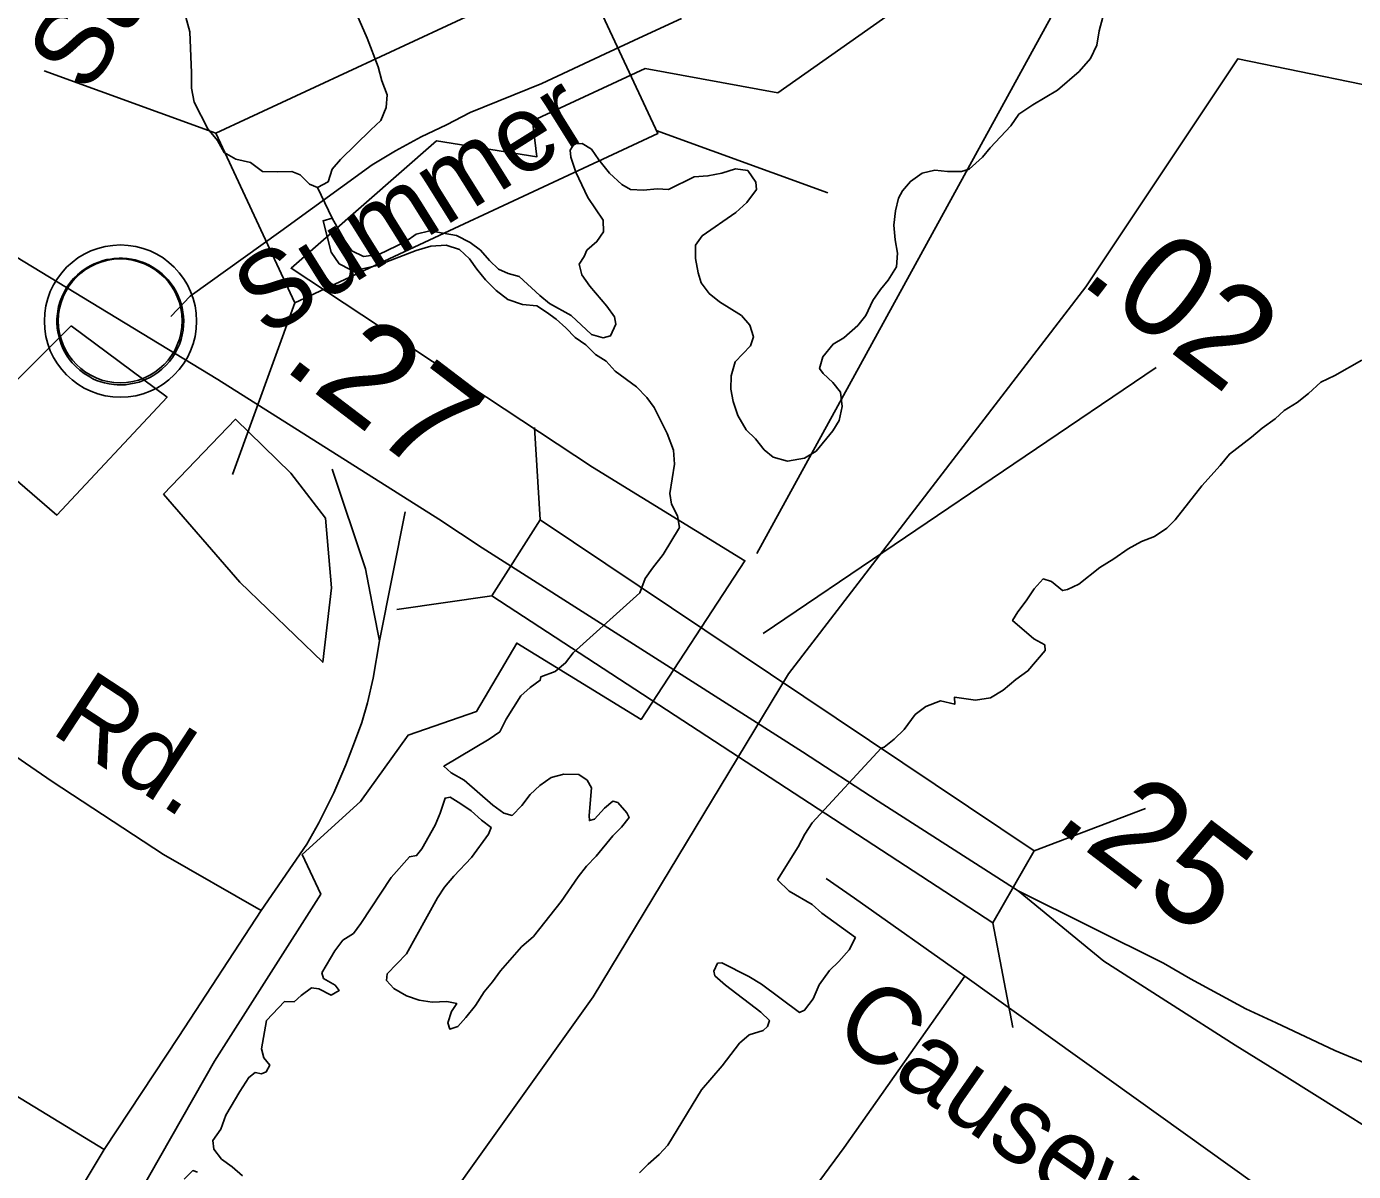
# Model space of a CAD drawing. Extents: x 2290055 to 2389491, y 66597 to 237875.
# Drawn here: x 2358099 to 2359743, y 172014 to 173433 of the extents above; entities that cross this region are included whole.
import ezdxf

# ---------------------------------------------------------------- set-up
doc = ezdxf.new("R2010")
doc.units = 0
for name, color, linetype in [('Exist Boundary Political City Limit New', 7, 'Continuous'), ('Exist Boundary Political City Limit New Hole', 7, 'Continuous'), ('Exist Civil Demographics Community CELL', 7, 'Continuous'), ('Exist Hydrographic Lake Shore', 7, 'Continuous'), ('Exist Hydrographic River Shore', 7, 'Continuous'), ('Exist Road Non-System Structure Non-Sys Other CELL', 7, 'Continuous'), ('Exist Road Non-System Type 51', 7, 'Continuous'), ('Exist Road Non-System Type 51 Label', 7, 'Continuous'), ('Exist Road Primary US Attributed', 7, 'Continuous'), ('Exist Road Primary US Mileage Hundredths English Label', 7, 'Continuous'), ('Exist Road Primary US Structure Standard Bridge CELL', 7, 'Continuous'), ('Exist Road Primary US Structure Standard Bridge Number Label', 7, 'Continuous'), ('Map Preparation Boundary City Limit Buffer Line', 7, 'Continuous')]:
    doc.layers.add(name, color=color, linetype=linetype)

msp = doc.modelspace()

# ---------------------------------------------------------------- linework, layer by layer
at = {"layer": 'Exist Boundary Political City Limit New'}
for points in [[(2360253.2, 175167), (2359482.2, 174470.3), (2359353, 174216.5), (2359288.2, 173937.8), (2359248.5, 173504.9), (2359029.8, 173350.6), (2358865.5, 173380.5), (2358726.2, 173315.8), (2358731.2, 173271), (2358607, 173290.9), (2358427, 173133.2), (2358800.5, 172886.8), (2358989, 172770.9), (2358860.5, 172574.3), (2358706.5, 172668.9), (2358656.8, 172584.3), (2358572, 172554.9), (2358513, 172472.8), (2358440.8, 172407.1), (2358463.8, 172357.8), (2358332.2, 172150.8), (2358158.2, 171845.3), (2358030.2, 171658)], [(2358285.2, 171398.3), (2358388, 171603.7), (2358591, 171936.1), (2358801.2, 172230.7), (2359043.2, 172630.9), (2359411.5, 173110.2), (2359599.8, 173392.7), (2360516.2, 173204.4), (2361180, 172493.9), (2361625.2, 172596.7), (2361873.8, 172665.1), (2362695.8, 173058.9), (2363779.2, 172981.9), (2364087.5, 173247.2), (2364597, 172656.6)]]:
    msp.add_lwpolyline(points, dxfattribs=at)
at = {"layer": 'Exist Boundary Political City Limit New Hole'}
for points in [[(2358154.8, 173061.8), (2358020.5, 172927.6), (2358136.8, 172827.4), (2358273.5, 172973.4), (2358154.8, 173061.8)], [(2358269, 172853.3), (2358363.5, 172744.3), (2358466.2, 172645.2), (2358477, 172737.1), (2358469.8, 172823.7), (2358426.5, 172879.5), (2358358, 172946.2), (2358269, 172853.3)]]:
    msp.add_lwpolyline(points, dxfattribs=at)
at = {"layer": 'Exist Civil Demographics Community CELL'}
msp.add_lwpolyline([(2358138.1, 173080.1), (2358139.1, 173085.7), (2358140.8, 173092.3), (2358143.8, 173099.5), (2358146.7, 173105.2), (2358150, 173111), (2358153.8, 173116.1), (2358157.7, 173120.5), (2358162.3, 173125.1), (2358167.9, 173129.7), (2358173.3, 173133.3), (2358178.2, 173136.2), (2358183.2, 173138.6), (2358188.7, 173140.9), (2358194.3, 173142.8), (2358198.6, 173143.9), (2358203.5, 173144.6), (2358207.6, 173145.4), (2358214, 173145.6), (2358218.4, 173145.5), (2358224.1, 173145.3), (2358229, 173144.5), (2358233.9, 173143.5), (2358238.9, 173142.1), (2358244.1, 173140.2), (2358250.7, 173137.3), (2358257, 173133.8), (2358262, 173130.2), (2358267.2, 173126.2), (2358270.5, 173123.1), (2358274.6, 173118.7), (2358278.5, 173114), (2358281.6, 173109.4), (2358284.7, 173104.4), (2358287.2, 173099.2), (2358289.2, 173094.2), (2358290.8, 173089.2), (2358292, 173084.6), (2358293.1, 173078.6), (2358293.8, 173073.9), (2358294, 173067.9), (2358293.8, 173062.1), (2358293.3, 173056.4), (2358292.3, 173050.9), (2358290.7, 173044.8), (2358288.8, 173038.9), (2358286.5, 173033.9), (2358283.4, 173027.9), (2358280.1, 173022.5), (2358276.6, 173017.8), (2358272.4, 173013.1), (2358267.1, 173008.1), (2358262.1, 173004), (2358257.1, 173000.6), (2358252.8, 172998.1), (2358245.9, 172994.8), (2358238.8, 172992.1), (2358232.8, 172990.7), (2358226.2, 172989.4), (2358221.8, 172988.9), (2358217.3, 172988.6), (2358211.7, 172988.6), (2358207.5, 172989), (2358201.8, 172989.8), (2358195.9, 172991.1), (2358191.3, 172992.4), (2358186.1, 172994.3), (2358181.6, 172996.2), (2358177.6, 172998.5), (2358170.8, 173002.6), (2358165.3, 173006.8), (2358160.3, 173011.3), (2358155.9, 173016.2), (2358152.7, 173020.1), (2358149.7, 173024.3), (2358145.6, 173031.4), (2358143.9, 173035), (2358142.2, 173039), (2358139.6, 173047.2), (2358138.1, 173054.2), (2358137.4, 173059.4), (2358137, 173065.7), (2358137, 173070.4), (2358137.5, 173076.9)], close=True, dxfattribs=at)
for centre, radius in [((2358215.7, 173067.7), 94.3), ((2358215.4, 173068), 76.7)]:
    msp.add_circle(centre, radius, dxfattribs=at)
at = {"layer": 'Exist Hydrographic Lake Shore'}
msp.add_line((2358478, 173195.1), (2358459.8, 173233.1), dxfattribs=at)
for points in [[(2358459.8, 173233.1), (2358449.8, 173237.4), (2358438.1, 173248.8), (2358427.8, 173253.2), (2358410.6, 173252.6), (2358391.8, 173253.1), (2358376.6, 173264), (2358358.6, 173268.2), (2358344.1, 173276.5), (2358335.8, 173291.6), (2358324.1, 173305.7), (2358306.8, 173338.9), (2358303.6, 173356.1), (2358303.8, 173375.3), (2358301.6, 173426), (2358291.6, 173462.4)], [(2358508.6, 173447.7), (2358521.3, 173418.2), (2358534.8, 173382.6), (2358539.3, 173365.5), (2358546.1, 173347.9), (2358544.8, 173332.2), (2358538.3, 173316), (2358525.8, 173304.8), (2358488.1, 173267.9), (2358477.8, 173256.1), (2358473.1, 173240.3), (2358459.8, 173233.1)]]:
    msp.add_lwpolyline(points, dxfattribs=at)
at = {"layer": 'Exist Hydrographic River Shore'}
for points in [[(2358894.5, 173230.7), (2358926.2, 173246.4), (2358943.2, 173247.6), (2358960.7, 173251), (2358977.5, 173256.3), (2358992.7, 173254.2), (2359002.5, 173239.9), (2359003.5, 173230.9), (2358991.5, 173214.6), (2358978, 173202.1), (2358936.2, 173173.2), (2358927.7, 173161.6), (2358928, 173145.4), (2358931.2, 173127.7), (2358935, 173115), (2358945, 173101.7), (2358957.7, 173091.7), (2358985, 173074.6), (2358995, 173062.5), (2358999.7, 173048.4), (2358996.2, 173037.2), (2358977, 173017.3), (2358972.2, 172999.8), (2358971.7, 172983.5), (2358974.5, 172968.1), (2358980.5, 172950.8), (2358990.5, 172933.1), (2359002.2, 172921.7), (2359013, 172908.2), (2359024, 172899.1), (2359041.7, 172894.4), (2359062.7, 172898.1), (2359077.2, 172906.7), (2359098, 172931.9), (2359106, 172944.4), (2359109.5, 172962.1), (2359107.5, 172979.7), (2359098, 172991.5), (2359086, 173003), (2359081.5, 173009.1), (2359085.5, 173023.4), (2359098.2, 173039.3), (2359111.7, 173047.1), (2359129, 173062.4), (2359138.7, 173074.5), (2359147.5, 173093.3), (2359157, 173106.9), (2359166.7, 173118.4), (2359177, 173134.9), (2359178, 173151.7), (2359175, 173168.3), (2359173.5, 173186.7), (2359175.5, 173204.3), (2359179.5, 173220.1), (2359184.2, 173229.1), (2359194, 173240.7), (2359208.5, 173251.1), (2359224.2, 173254.6), (2359240, 173253.1), (2359257.2, 173253.1), (2359267, 173255.9), (2359283.2, 173270.6), (2359293, 173282.5), (2359318.5, 173309.7), (2359328.2, 173324.1), (2359345.7, 173335.7), (2359376.2, 173353.8), (2359403, 173376.9), (2359417, 173392.8), (2359425, 173409.5), (2359427.7, 173427.1), (2359432.2, 173444.1)], [(2358600, 173160.5), (2358582, 173155.2), (2358533.7, 173136.5), (2358515.5, 173132.6), (2358500.2, 173131.8), (2358486.5, 173138.7), (2358476.5, 173153.1), (2358466.7, 173192.1), (2358478, 173195.1), (2358493.2, 173167.9), (2358502.2, 173154.8), (2358516.7, 173147.6), (2358535.7, 173150.1), (2358569, 173166.3), (2358582, 173175.3), (2358598.7, 173179.5), (2358631.7, 173173.7), (2358649, 173165.1), (2358661.5, 173155.5), (2358672.7, 173142.6), (2358684, 173131.9), (2358696, 173126.6), (2358709.5, 173122.9), (2358735, 173099.5), (2358747, 173089.7), (2358774, 173074.6), (2358799.2, 173051.3), (2358813.7, 173046.9), (2358822.7, 173049.4), (2358829.2, 173064), (2358827.5, 173072.8), (2358818, 173086.2), (2358797, 173111), (2358787, 173124.9), (2358784, 173138.4), (2358790.2, 173147.9), (2358793.5, 173155.4), (2358805.7, 173166.3), (2358814, 173178.1), (2358813.5, 173192.8), (2358794.5, 173220.8), (2358779.5, 173252), (2358773.5, 173270.8), (2358772.5, 173279.5), (2358777.7, 173287.3), (2358787.7, 173287.6), (2358799, 173280.7), (2358808, 173267.4), (2358821.5, 173251), (2358836.5, 173237), (2358847.5, 173230.8), (2358863.5, 173229.7), (2358880.5, 173231.7), (2358894.5, 173230.7)], [(2358663, 172449.6), (2358675, 172440.4), (2358671.5, 172432.1), (2358650.5, 172403.4), (2358628.5, 172380.1), (2358617.2, 172366.5), (2358608.5, 172353.3), (2358570, 172284), (2358546, 172259), (2358545.2, 172250.9), (2358554.2, 172240.8), (2358570, 172231.8), (2358585.7, 172226.7), (2358601.7, 172224.1), (2358620, 172224.8), (2358632.2, 172222.4), (2358625.7, 172212.6), (2358621, 172198.6), (2358623.5, 172190.8), (2358633.5, 172193.9), (2358643.5, 172205.2), (2358655.5, 172220), (2358666, 172237), (2358676.5, 172249.4), (2358686.5, 172263), (2358712.5, 172292.6), (2358727.2, 172305.5), (2358761.5, 172348.8), (2358782.7, 172379.2), (2358793, 172392.4), (2358805, 172404.8), (2358825.7, 172430.2), (2358836.2, 172441), (2358845.7, 172452.7), (2358843, 172458.6), (2358831.5, 172471.4), (2358825.7, 172473), (2358815.2, 172464.5), (2358803, 172450.9), (2358796.5, 172449.1), (2358796.2, 172455.2), (2358799, 172489.4), (2358793.7, 172498.9), (2358783.5, 172505.9), (2358765, 172506.5), (2358749.2, 172502.2), (2358735, 172492.4), (2358723.2, 172481.3), (2358713, 172467.6), (2358701, 172455.4), (2358690.5, 172458), (2358677, 172468.1), (2358641.2, 172499.1), (2358625.2, 172508), (2358616, 172516.4), (2358672.2, 172549.7), (2358685.5, 172558.8), (2358693.5, 172574.5), (2358711.7, 172603.5), (2358723, 172613.7), (2358735.7, 172622.9), (2358736.2, 172626.9), (2358754, 172633.6), (2358767, 172644.2), (2358776.5, 172656.6), (2358859, 172731), (2358865.7, 172748.9), (2358874.5, 172761.7), (2358888, 172778.5), (2358908, 172811.9), (2358905.5, 172826.4), (2358898.2, 172840.8), (2358896, 172854), (2358901.7, 172890.4), (2358900.5, 172908), (2358893, 172928.5), (2358876.7, 172960.8), (2358867.5, 172973.1), (2358855, 172986.2), (2358828.2, 173005.6), (2358817.2, 173018), (2358804, 173026.4), (2358792, 173038.4), (2358778.7, 173047.6), (2358767.2, 173059.3), (2358755.5, 173070), (2358743.5, 173078.8), (2358731.2, 173086.6), (2358713.5, 173088.1), (2358695.5, 173094.6), (2358681, 173105.8), (2358668, 173118.7), (2358657, 173132.1), (2358648, 173144.7), (2358635.5, 173156.6), (2358619, 173161.8), (2358600, 173160.5)], [(2358965, 172245.1), (2358951.7, 172256.7), (2358950.5, 172262.6), (2358955.2, 172272.2), (2358960.7, 172272.9), (2358994, 172255.7), (2359009.7, 172246.2), (2359056.5, 172211.4), (2359063, 172214.2), (2359073.7, 172228.2), (2359081.2, 172245.6), (2359094, 172263.4), (2359105.5, 172274.4), (2359118.2, 172289), (2359126, 172304), (2359084.5, 172334.4), (2359072.2, 172345.2), (2359044, 172361.6), (2359029.5, 172375.4), (2359055.2, 172416.3), (2359063.5, 172432.2), (2359072.2, 172446.3), (2359158, 172538.9), (2359161.7, 172540), (2359174, 172550), (2359186.2, 172561.8), (2359200, 172580.6), (2359213.2, 172590.3), (2359231.2, 172597.2), (2359249, 172593), (2359248.7, 172601.9), (2359274.7, 172598.1), (2359293.2, 172600.9), (2359309, 172610.5), (2359324.7, 172623.7), (2359339.7, 172634.4), (2359361, 172659.7), (2359360.5, 172666.5), (2359347, 172674), (2359320.7, 172696.7), (2359327.2, 172707.5), (2359337.5, 172721.1), (2359347.5, 172736.1), (2359358.7, 172748.3), (2359368.7, 172745), (2359382.5, 172734), (2359388.5, 172735.2), (2359402.7, 172742), (2359428.7, 172762.4), (2359446.2, 172773.2), (2359463.7, 172785.6), (2359480.2, 172794.8), (2359496.5, 172800.9), (2359511.5, 172811.1), (2359522, 172821.7), (2359555.2, 172863.6), (2359577.7, 172888.7), (2359589.2, 172902.9), (2359616.7, 172923.9), (2359629.7, 172935), (2359646, 172946.6), (2359657, 172956.9), (2359673, 172966.9), (2359687, 172978.1), (2359702.5, 172992.1), (2359719.7, 173000.4), (2359753, 173019.2)], [(2358366.7, 172009), (2358354, 172020.3), (2358341, 172029.6), (2358331.2, 172042.1), (2358330, 172052.9), (2358340.2, 172066.9), (2358346, 172084.2), (2358363.5, 172113.6), (2358374.7, 172130.9), (2358382.7, 172136.8), (2358390.2, 172135.4), (2358396.2, 172137.6), (2358400.5, 172146.1), (2358393.2, 172155.2), (2358390.2, 172166.1), (2358396.7, 172201.3), (2358419, 172225), (2358430.7, 172224.6), (2358439.7, 172232.5), (2358452.2, 172241.8), (2358461.2, 172240.7), (2358476.5, 172232.9), (2358486.7, 172238.6), (2358481.5, 172245.1), (2358467, 172253.5), (2358465, 172260.6), (2358481.2, 172287.7), (2358491.2, 172300.7), (2358504.5, 172309.2), (2358513.5, 172321.4), (2358551, 172378.4), (2358573.5, 172404.3), (2358582.5, 172405.6), (2358589, 172414.1), (2358605.5, 172443.3), (2358611.5, 172458), (2358617.7, 172476.8), (2358624.2, 172477.8), (2358637.2, 172469.9), (2358650, 172460.9), (2358663, 172449.6)], [(2358965, 172245.1), (2359009, 172211.8), (2359019.5, 172201.4), (2359017, 172194.1), (2359011.7, 172188.9), (2358994.5, 172183.7), (2358982.5, 172173.4), (2358961, 172145.3), (2358935.5, 172115.5), (2358893.5, 172047.1), (2358882.7, 172035.3), (2358869.2, 172023.5), (2358858.7, 172012.7)], [(2358294.7, 172004.8), (2358305.5, 172015.4), (2358311, 172013.3)]]:
    msp.add_lwpolyline(points, dxfattribs=at)
at = {"layer": 'Exist Road Non-System Structure Non-Sys Other CELL'}
for p, q in [((2358121.2, 173377.8), (2358333.9, 173300.4)), ((2358879.3, 173303.8), (2359092, 173226.4)), ((2358354.4, 172877.8), (2358431.8, 173090.5))]:
    msp.add_line(p, q, dxfattribs=at)
msp.add_lwpolyline([(2358333.9, 173300.4), (2358783.2, 173509.9), (2358881.1, 173300), (2358431.8, 173090.5)], close=True, dxfattribs=at)
at = {"layer": 'Exist Road Non-System Type 51'}
for p, q in [((2359089.8, 172377.4), (2359124.7, 172352.7)), ((2359124.7, 172352.7), (2359261.3, 172256.2))]:
    msp.add_line(p, q, dxfattribs=at)
for points in [[(2358910.4, 173442.6), (2358863, 173420.7), (2358816, 173398.8), (2358737.4, 173361.9), (2358648.9, 173326.2), (2358619.3, 173310.9), (2358588, 173295.9), (2358556.5, 173278.6), (2358527.4, 173261.3), (2358414.4, 173179.1), (2358302.2, 173098.4), (2358278.1, 173073.4)], [(2358477.9, 172884.5), (2358519.3, 172760.8), (2358529.2, 172709.3), (2358536.6, 172671.6)], [(2358568.2, 172831.4), (2358536.6, 172671.6), (2358528.6, 172625.3), (2358521.6, 172594.8), (2358514.7, 172570.6), (2358505.5, 172546.3), (2358494.8, 172517.9), (2358480.1, 172483.2), (2358461.5, 172446.4), (2358446.5, 172419.9), (2358390, 172337.5)], [(2357119.2, 172693.5), (2357297.6, 172588.3), (2357619.4, 172393), (2358195.6, 172041.7)], [(2358059.4, 172546.6), (2358131.3, 172497.3), (2358269.1, 172406.9), (2358390, 172337.5)], [(2357873.6, 171575), (2357968.7, 171654.6), (2357993.3, 171687.7), (2358015.5, 171732.6), (2358043.8, 171779.6), (2358069.9, 171824.7), (2358096.2, 171873.9), (2358127.8, 171929), (2358195.6, 172041.7), (2358287.9, 172181.5), (2358390, 172337.5)], [(2359261.3, 172256.2), (2359111.9, 172044.1), (2358959.9, 171837.9)], [(2359261.3, 172256.2), (2359473.5, 172104.4), (2359648.4, 171979.4)]]:
    msp.add_lwpolyline(points, dxfattribs=at)
at = {"layer": 'Exist Road Primary US Attributed'}
for points in [[(2357679.4, 173396), (2357740.9, 173356.9), (2358336.4, 172995.5), (2358610.2, 172822.3), (2358663.6, 172786.9), (2358842.2, 172673.2), (2358923.6, 172621.2), (2359060.3, 172534.2), (2359154.2, 172473), (2359327.6, 172362)], [(2359865.6, 172104.7), (2359793.6, 172132.2), (2359751.7, 172150.9), (2359719.7, 172164.3), (2359647.2, 172198.3), (2359609.7, 172216), (2359541.1, 172253), (2359507.6, 172272.3), (2359327.6, 172362)], [(2359327.6, 172362), (2359433.6, 172274.7), (2359596.4, 172170.7), (2359657, 172133.2), (2359835.1, 172021.7)]]:
    msp.add_lwpolyline(points, dxfattribs=at)
at = {"layer": 'Exist Road Primary US Mileage Hundredths English Label'}
msp.add_line((2359011.6, 172680.7), (2359498.5, 173010.1), dxfattribs=at)
at = {"layer": 'Exist Road Primary US Structure Standard Bridge CELL'}
for p, q in [((2358735.5, 172821.4), (2358728.5, 172935.9)), ((2358675.7, 172727.2), (2358557.9, 172710.4)), ((2359347.5, 172411.6), (2359485.4, 172464.1)), ((2359296, 172322.2), (2359320.8, 172192.8))]:
    msp.add_line(p, q, dxfattribs=at)
msp.add_lwpolyline([(2358735.5, 172821.4), (2358675.7, 172727.2), (2359296, 172322.2), (2359347.5, 172411.6)], close=True, dxfattribs=at)
at = {"layer": 'Exist Road Primary US Structure Standard Bridge Number Label'}
msp.add_line((2359003.9, 172779.8), (2359670.7, 173995.8), dxfattribs=at)
at = {"layer": 'Map Preparation Boundary City Limit Buffer Line'}
for points in [[(2360253.2, 175167), (2359482.2, 174470.3), (2359353, 174216.5), (2359288.2, 173937.8), (2359248.5, 173504.9), (2359029.8, 173350.6), (2358865.5, 173380.5), (2358726.2, 173315.8), (2358731.2, 173271), (2358607, 173290.9), (2358427, 173133.2), (2358800.5, 172886.8), (2358989, 172770.9), (2358860.5, 172574.3), (2358706.5, 172668.9), (2358656.8, 172584.3), (2358572, 172554.9), (2358513, 172472.8), (2358440.8, 172407.1), (2358463.8, 172357.8), (2358332.2, 172150.8), (2358158.2, 171845.3), (2358030.2, 171658)], [(2358285.2, 171398.3), (2358388, 171603.7), (2358591, 171936.1), (2358801.2, 172230.7), (2359043.2, 172630.9), (2359411.5, 173110.2), (2359599.8, 173392.7), (2360516.2, 173204.4), (2361180, 172493.9), (2361625.2, 172596.7), (2361873.8, 172665.1), (2362695.8, 173058.9), (2363779.2, 172981.9), (2364087.5, 173247.2), (2364597, 172656.6)], [(2358154.8, 173061.8), (2358020.5, 172927.6), (2358136.8, 172827.4), (2358273.5, 172973.4), (2358154.8, 173061.8)], [(2358269, 172853.3), (2358363.5, 172744.3), (2358466.2, 172645.2), (2358477, 172737.1), (2358469.8, 172823.7), (2358426.5, 172879.5), (2358358, 172946.2), (2358269, 172853.3)]]:
    msp.add_lwpolyline(points, dxfattribs=at)

# ---------------------------------------------------------------- texts
at = {"layer": 'Exist Road Non-System Type 51 Label'}
for s, rotation, p in [('Summer Haven Ave.', 56.4631, (2358174.4, 173347.2)), ('Summer', 32.0489, (2358396, 173046.1)), ('Rd.', 326.7439, (2358127.1, 172558.9)), ('Causeway', 325.0091, (2359094.6, 172183.5))]:
    msp.add_text(s, height=95, rotation=rotation, dxfattribs=at).set_placement(p)
at = {"layer": 'Exist Road Primary US Mileage Hundredths English Label'}
for s, p in [('.02', (2359401.4, 173116.5)), ('.27', (2358413.9, 173010.7)), ('.25', (2359369.1, 172443.4))]:
    msp.add_text(s, height=125, rotation=322.6905, dxfattribs=at).set_placement(p)

doc.saveas('drawing.dxf')
